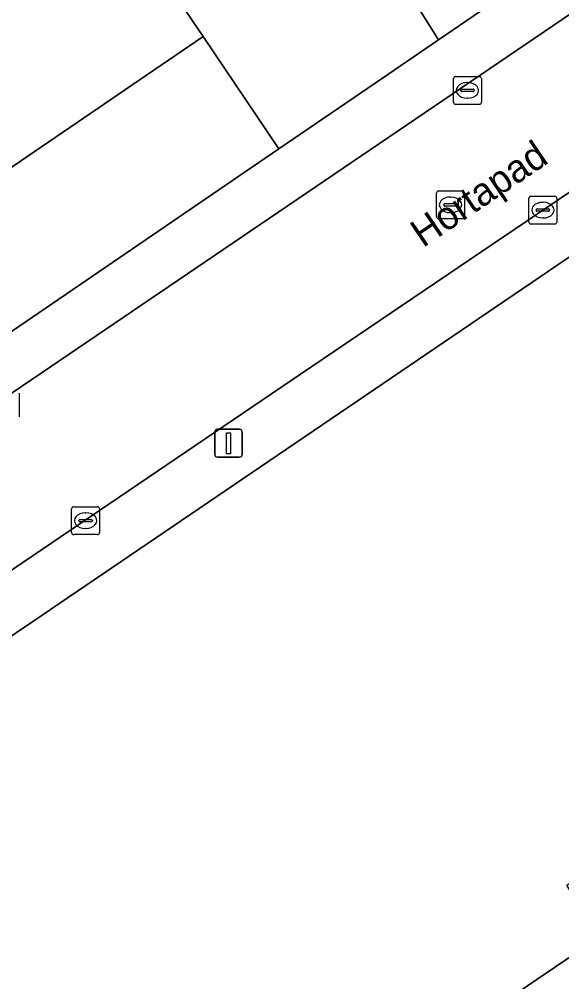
# Model space of a CAD drawing. Extents: x 160030 to 160839, y 385325 to 386450.
# Drawn here: x 160279.41 to 160298.86, y 386008.65 to 386043.15 of the extents above; entities that cross this region are included whole.
import ezdxf

# ---------------------------------------------------------------- set-up
doc = ezdxf.new("R2010")
doc.units = 0
for name, color, linetype in [('IMGEO_Kolk', 7, 'Continuous'), ('IMGEO_Lichtmast', 7, 'Continuous'), ('IMGEO_Openbare_ruimte_label', 7, 'Continuous'), ('IMGEO_Pand', 7, 'Continuous'), ('IMGEO_Rijbaan_lokaal_open', 7, 'Continuous'), ('IMGEO_Rioolput', 7, 'Continuous'), ('IMGEO_Voetpad_open', 7, 'Continuous')]:
    doc.layers.add(name, color=color, linetype=linetype)

msp = doc.modelspace()

# ---------------------------------------------------------------- linework, layer by layer
at = {"layer": 'IMGEO_Kolk'}
for p, q in [((160294.979, 386040.176), (160294.979, 386041.028)), ((160295.054, 386041.102), (160295.906, 386041.102)), ((160295.467, 386040.882), (160295.492, 386040.882)), ((160295.98, 386041.028), (160295.98, 386040.176)), ((160295.238, 386040.596), (160295.238, 386040.608)), ((160295.676, 386040.559), (160295.278, 386040.559)), ((160295.281, 386040.645), (160295.679, 386040.645)), ((160295.722, 386040.608), (160295.722, 386040.596)), ((160295.49, 386040.322), (160295.465, 386040.322)), ((160295.906, 386040.102), (160295.054, 386040.102)), ((160297.757, 386036.811), (160298.609, 386036.811)), ((160297.682, 386035.885), (160297.682, 386036.737)), ((160298.17, 386036.591), (160298.195, 386036.591)), ((160298.683, 386036.737), (160298.683, 386035.885)), ((160297.941, 386036.305), (160297.941, 386036.317)), ((160298.379, 386036.268), (160297.981, 386036.268)), ((160297.984, 386036.354), (160298.382, 386036.354)), ((160298.425, 386036.317), (160298.425, 386036.305)), ((160298.609, 386035.811), (160297.757, 386035.811)), ((160298.193, 386036.031), (160298.168, 386036.031)), ((160279.409, 386029.748), (160279.409, 386028.896)), ((160281.288, 386024.752), (160281.288, 386025.604)), ((160281.363, 386025.678), (160282.215, 386025.678)), ((160281.776, 386025.458), (160281.801, 386025.458)), ((160282.289, 386025.604), (160282.289, 386024.752)), ((160281.547, 386025.172), (160281.547, 386025.184)), ((160281.985, 386025.135), (160281.587, 386025.135)), ((160281.59, 386025.221), (160281.988, 386025.221)), ((160282.031, 386025.184), (160282.031, 386025.172)), ((160282.215, 386024.678), (160281.363, 386024.678)), ((160281.799, 386024.898), (160281.774, 386024.898))]:
    msp.add_line(p, q, dxfattribs=at)
for points in [[(160294.979, 386040.176), (160294.979, 386041.028)], [(160295.054, 386041.102), (160295.906, 386041.102)], [(160295.98, 386041.028), (160295.98, 386040.176)], [(160295.906, 386040.102), (160295.054, 386040.102)], [(160297.757, 386036.811), (160298.609, 386036.811)], [(160297.682, 386035.885), (160297.682, 386036.737)], [(160298.683, 386036.737), (160298.683, 386035.885)], [(160298.609, 386035.811), (160297.757, 386035.811)], [(160279.409, 386029.748), (160279.409, 386028.896)], [(160281.288, 386024.752), (160281.288, 386025.604)], [(160281.363, 386025.678), (160282.215, 386025.678)], [(160282.289, 386025.604), (160282.289, 386024.752)], [(160282.215, 386024.678), (160281.363, 386024.678)]]:
    msp.add_lwpolyline(points, dxfattribs=at)
for centre, radius, start, end in [((160295.056, 386041.026), 0.0765, 91.552, 178.448), ((160295.056, 386041.026), 0.0765, 91.552, 178.448), ((160295.904, 386041.026), 0.0765, 1.552, 88.448), ((160295.904, 386041.026), 0.0765, 1.552, 88.448), ((160295.278, 386040.605), 0.0403, 85.8775, 175.7526), ((160295.275, 386040.595), 0.0366, 178.938, 274.7102), ((160295.679, 386040.602), 0.043, 264.8664, 352.4533), ((160295.683, 386040.607), 0.0386, 1.7309, 96.639), ((160295.056, 386040.178), 0.0765, 181.552, 268.448), ((160295.056, 386040.178), 0.0765, 181.552, 268.448), ((160295.904, 386040.178), 0.0765, 271.552, 358.448), ((160295.904, 386040.178), 0.0765, 271.552, 358.448), ((160297.759, 386036.735), 0.0765, 91.552, 178.448), ((160297.759, 386036.735), 0.0765, 91.552, 178.448), ((160298.607, 386036.735), 0.0765, 1.552, 88.448), ((160298.607, 386036.735), 0.0765, 1.552, 88.448), ((160297.981, 386036.314), 0.0403, 85.8775, 175.7526), ((160297.978, 386036.304), 0.0366, 178.938, 274.7102), ((160298.382, 386036.311), 0.043, 264.8664, 352.4533), ((160298.386, 386036.316), 0.0386, 1.7309, 96.639), ((160297.759, 386035.887), 0.0765, 181.552, 268.448), ((160297.759, 386035.887), 0.0765, 181.552, 268.448), ((160298.607, 386035.887), 0.0765, 271.552, 358.448), ((160298.607, 386035.887), 0.0765, 271.552, 358.448), ((160281.365, 386025.602), 0.0765, 91.552, 178.448), ((160281.365, 386025.602), 0.0765, 91.552, 178.448), ((160282.213, 386025.602), 0.0765, 1.552, 88.448), ((160282.213, 386025.602), 0.0765, 1.552, 88.448), ((160281.587, 386025.181), 0.0403, 85.8775, 175.7526), ((160281.584, 386025.171), 0.0366, 178.938, 274.7102), ((160281.988, 386025.178), 0.043, 264.8664, 352.4533), ((160281.992, 386025.183), 0.0386, 1.7309, 96.639), ((160281.365, 386024.754), 0.0765, 181.552, 268.448), ((160281.365, 386024.754), 0.0765, 181.552, 268.448), ((160282.213, 386024.754), 0.0765, 271.552, 358.448), ((160282.213, 386024.754), 0.0765, 271.552, 358.448)]:
    msp.add_arc(centre, radius, start, end, dxfattribs=at)
for centre, major_axis, ratio, start_param, end_param in [((160295.466, 386040.602), (-0.387, 0.002), 0.722429, 4.712389, 7.853982), ((160295.491, 386040.602), (-0.39, 0.002), 0.717154, 1.570796, 4.712389), ((160298.169, 386036.311), (-0.387, 0.002), 0.722429, 4.712389, 7.853982), ((160298.194, 386036.311), (-0.39, 0.002), 0.717154, 1.570796, 4.712389), ((160281.775, 386025.178), (-0.387, 0.002), 0.722429, 4.712389, 7.853982), ((160281.8, 386025.178), (-0.39, 0.002), 0.717154, 1.570796, 4.712389)]:
    msp.add_ellipse(centre, major_axis=major_axis, ratio=ratio, start_param=start_param, end_param=end_param, dxfattribs=at)
at = {"layer": 'IMGEO_Lichtmast'}
for p, q in [((160286.416, 386027.554), (160286.416, 386028.354)), ((160286.416, 386028.354), (160286.416, 386027.554)), ((160286.516, 386028.454), (160287.306, 386028.454)), ((160287.306, 386028.454), (160286.516, 386028.454)), ((160287.406, 386028.354), (160287.406, 386027.554)), ((160287.406, 386027.554), (160287.406, 386028.354)), ((160287.306, 386027.454), (160286.516, 386027.454)), ((160286.516, 386027.454), (160287.306, 386027.454))]:
    msp.add_line(p, q, dxfattribs=at)
msp.add_lwpolyline([(160286.836, 386028.329), (160286.986, 386028.329), (160286.986, 386027.579), (160286.836, 386027.579), (160286.836, 386028.329)], dxfattribs=at)
for centre, start, end in [((160286.516, 386028.354), 90, 180), ((160286.516, 386028.354), 90, 180), ((160287.306, 386028.354), 0, 90), ((160287.306, 386028.354), 360, 90), ((160286.516, 386027.554), 180, 270), ((160286.516, 386027.554), 180, 270), ((160287.306, 386027.554), 270, 0), ((160287.306, 386027.554), 270, 0)]:
    msp.add_arc(centre, 0.1, start, end, dxfattribs=at)
at = {"layer": 'IMGEO_Pand'}
for points in [[(160329.094, 386054.994), (160265.499, 386011.79)], [(160292.906, 386005.297), (160299.306, 386009.642), (160300.183, 386010.237), (160299.037, 386012.108), (160301.951, 386014.092), (160303.18, 386012.291), (160303.287, 386012.365), (160309.45, 386016.571), (160308.21, 386018.385), (160311.298, 386020.426), (160312.523, 386018.623), (160319.794, 386023.564)]]:
    msp.add_lwpolyline(points, dxfattribs=at)
msp.add_lwpolyline([(160286.007, 386042.54), (160285.171, 386043.767), (160281.819, 386048.768), (160281.71, 386048.693), (160279.189, 386046.974), (160265.251, 386037.468), (160262.185, 386035.376), (160253.307, 386029.321), (160257.536, 386023.121)], close=True, dxfattribs=at)
at = {"layer": 'IMGEO_Rijbaan_lokaal_open'}
for points in [[(160325.342, 386061.172), (160323.666, 386060.015), (160315.833, 386054.695), (160308.389, 386049.542), (160302.814, 386045.834), (160265.416, 386020.437), (160263.212, 386018.961), (160262.779, 386018.671)], [(160265.152, 386013.927), (160289.489, 386030.427), (160310.109, 386044.387), (160328.103, 386056.609)]]:
    msp.add_lwpolyline(points, dxfattribs=at)
for points in [[(160306.13, 386052.646), (160304.971, 386054.46), (160302.373, 386052.836), (160299.776, 386051.212), (160297.179, 386049.588), (160294.582, 386047.964), (160291.985, 386046.341), (160294.438, 386042.412), (160307.267, 386051.171)], [(160259.141, 386020.837), (160259.455, 386020.461), (160259.843, 386020.155), (160260.524, 386019.862), (160261.262, 386019.794), (160261.75, 386019.877), (160262.397, 386020.134), (160262.208, 386020.406), (160288.716, 386038.505), (160286.007, 386042.54), (160257.536, 386023.121)]]:
    msp.add_lwpolyline(points, close=True, dxfattribs=at)
at = {"layer": 'IMGEO_Rioolput'}
for p, q in [((160294.371, 386036.074), (160294.371, 386036.926)), ((160294.446, 386037), (160295.298, 386037)), ((160294.859, 386036.78), (160294.884, 386036.78)), ((160295.372, 386036.926), (160295.372, 386036.074)), ((160294.63, 386036.494), (160294.63, 386036.506)), ((160295.068, 386036.457), (160294.67, 386036.457)), ((160294.673, 386036.543), (160295.071, 386036.543)), ((160295.114, 386036.506), (160295.114, 386036.494)), ((160294.882, 386036.22), (160294.857, 386036.22)), ((160295.298, 386036), (160294.446, 386036))]:
    msp.add_line(p, q, dxfattribs=at)
for points in [[(160294.371, 386036.074), (160294.371, 386036.926)], [(160294.446, 386037), (160295.298, 386037)], [(160295.372, 386036.926), (160295.372, 386036.074)], [(160295.298, 386036), (160294.446, 386036)]]:
    msp.add_lwpolyline(points, dxfattribs=at)
for centre, radius, start, end in [((160294.448, 386036.924), 0.0765, 91.552, 178.448), ((160294.448, 386036.924), 0.0765, 91.552, 178.448), ((160295.296, 386036.924), 0.0765, 1.552, 88.448), ((160295.296, 386036.924), 0.0765, 1.552, 88.448), ((160294.67, 386036.503), 0.0403, 85.8775, 175.7526), ((160294.667, 386036.493), 0.0366, 178.938, 274.7102), ((160295.071, 386036.5), 0.043, 264.8664, 352.4533), ((160295.075, 386036.505), 0.0386, 1.7309, 96.639), ((160294.448, 386036.076), 0.0765, 181.552, 268.448), ((160294.448, 386036.076), 0.0765, 181.552, 268.448), ((160295.296, 386036.076), 0.0765, 271.552, 358.448), ((160295.296, 386036.076), 0.0765, 271.552, 358.448)]:
    msp.add_arc(centre, radius, start, end, dxfattribs=at)
for centre, major_axis, ratio, start_param, end_param in [((160294.858, 386036.5), (-0.387, 0.002), 0.722429, 4.712389, 7.853982), ((160294.883, 386036.5), (-0.39, 0.002), 0.717154, 1.570796, 4.712389)]:
    msp.add_ellipse(centre, major_axis=major_axis, ratio=ratio, start_param=start_param, end_param=end_param, dxfattribs=at)
at = {"layer": 'IMGEO_Voetpad_open'}
for points in [[(160328.103, 386056.609), (160310.109, 386044.387), (160289.489, 386030.427), (160265.152, 386013.927), (160265.499, 386011.79), (160329.094, 386054.994)], [(160289.221, 386000), (160344.638, 386037.648), (160343.316, 386039.594), (160342.054, 386038.664), (160331.231, 386031.313), (160323.443, 386026.038), (160321.617, 386024.801), (160319.86, 386023.609), (160319.794, 386023.564), (160312.523, 386018.623), (160309.45, 386016.571), (160303.287, 386012.365), (160303.18, 386012.291), (160300.183, 386010.237), (160299.306, 386009.642), (160292.906, 386005.297)]]:
    msp.add_lwpolyline(points, dxfattribs=at)
for points in [[(160294.438, 386042.412), (160291.985, 386046.341), (160285.489, 386056.73), (160280.195, 386053.46), (160280.731, 386052.606), (160279.601, 386051.842), (160281.71, 386048.693), (160281.819, 386048.768), (160285.206, 386051.078), (160288.598, 386046.105), (160285.171, 386043.767), (160286.007, 386042.54), (160288.716, 386038.505), (160292.172, 386040.865)], [(160308.389, 386049.542), (160307.267, 386051.171), (160294.438, 386042.412), (160292.172, 386040.865), (160288.716, 386038.505), (160262.208, 386020.406), (160262.397, 386020.134), (160263.212, 386018.961), (160265.416, 386020.437), (160302.814, 386045.834)]]:
    msp.add_lwpolyline(points, close=True, dxfattribs=at)

# ---------------------------------------------------------------- texts
at = {"layer": 'IMGEO_Openbare_ruimte_label'}
msp.add_text('Hortapad', height=1, rotation=34.1191, dxfattribs=at).set_placement((160293.885, 386034.946))

doc.saveas('drawing.dxf')
